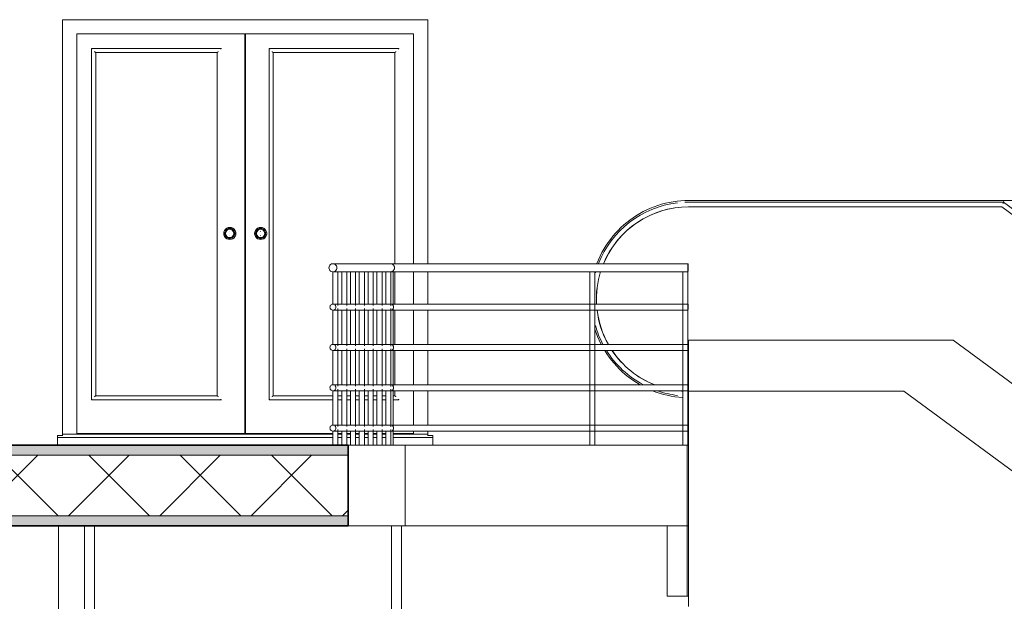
# Model space of a CAD drawing. Header units: inches. Extents: x 424 to 2043, y -237 to 445.
# Tile 890 of 965: x 968.89 to 973.77, y 229.38 to 232.26. Entities that reach past the tile are written whole.
import ezdxf

# ---------------------------------------------------------------- set-up
doc = ezdxf.new("R2010")
doc.units = ezdxf.units.IN
doc.header["$MEASUREMENT"] = 0
for name, color, linetype, lineweight in [('A-DOOR', 31, 'Continuous', 9), ('A-DOOR-FRAM', 31, 'Continuous', 9), ('A-FLOR', 192, 'Continuous', 9), ('A-FLOR-HRAL', 11, 'Continuous', 9), ('A-FLOR-MCUT', 51, 'Continuous', 9), ('A-FLOR-PATT', 8, 'Continuous', 35), ('A-GENM', 13, 'Continuous', 9), ('A-GLAZ-CURT', 52, 'Continuous', 9), ('A-GLAZ-CWMG', 51, 'Continuous', 9), ('A-WALL', 113, 'Continuous', 9)]:
    doc.layers.add(name, color=color, linetype=linetype, lineweight=lineweight)

# ---------------------------------------------------------------- blocks, each defined once
blk = doc.blocks.new('System Panel - Glazed-137446-Section 2')
at = {"layer": 'A-GLAZ-CURT'}
blk.add_line((15.942, 14.375), (15.9394, 14.375), dxfattribs=at)
blk = doc.blocks.new('Rectangular Mullion - 50 x 150mm-V30-Section 2')
at = {"layer": 'A-GLAZ-CWMG'}
for p, q in [((16.7149, 13.6585), (16.7149, 13.6545)), ((16.6649, 13.2), (16.6649, 12)), ((16.7149, 13.2), (16.7149, 12))]:
    blk.add_line(p, q, dxfattribs=at)
blk = doc.blocks.new('Rectangular Mullion - 50 x 150mm-V31-Section 2')
at = {"layer": 'A-GLAZ-CWMG'}
for p, q in [((15.1432, 13.6585), (15.1432, 13.6545)), ((15.1932, 13.6585), (15.1932, 13.6545)), ((15.1432, 13.2), (15.1432, 12)), ((15.1932, 13.2), (15.1932, 12))]:
    blk.add_line(p, q, dxfattribs=at)
blk = doc.blocks.new('Escalator - Escalator-198091-Section 2')
at = {"layer": 'A-GENM'}
for p, q in [((19.698, 14.8049), (18.1375, 14.8049)), ((19.7023, 14.8134), (18.139, 14.8134)), ((25.3818, 10.6197), (19.698, 14.8049)), ((19.7701, 14.8134), (19.7023, 14.8134)), ((18.1379, 14.7816), (18.1371, 14.7816)), ((18.1373, 14.7816), (19.6902, 14.7816)), ((19.6902, 14.7816), (25.374, 10.5964)), ((18.1379, 14.1212), (18.1379, 13.8672)), ((19.4483, 14.1212), (18.1379, 14.1212)), ((24.3678, 10.5), (19.4483, 14.1212)), ((18.1373, 13.8672), (18.1373, 13.8511)), ((18.1379, 13.8672), (19.2037, 13.8672)), ((18.1379, 13.8672), (19.2037, 13.8672)), ((19.2037, 13.8672), (18.1379, 13.8672)), ((18.1379, 13.8672), (18.1379, 12.8004)), ((19.2037, 13.8672), (23.7781, 10.5)), ((19.2037, 13.8672), (23.7781, 10.5)), ((23.7781, 10.5), (19.2037, 13.8672)), ((18.1346, 13.8354), (18.139, 13.8354))]:
    blk.add_line(p, q, dxfattribs=at)
at = {"layer": 'A-GENM', "flags": 128}
for points in [[(18.139, 14.8134), (18.1194, 14.813), (18.0999, 14.8118), (18.0805, 14.8099), (18.0611, 14.8072), (18.0419, 14.8037), (18.0228, 14.7994), (18.0039, 14.7944), (17.9853, 14.7886), (17.9668, 14.7821), (17.9487, 14.7748), (17.9308, 14.7668), (17.9133, 14.7581), (17.8962, 14.7488), (17.8794, 14.7387), (17.8631, 14.728), (17.8472, 14.7166), (17.8317, 14.7046), (17.8168, 14.692), (17.8023, 14.6788), (17.7884, 14.6651), (17.7751, 14.6508), (17.7624, 14.6359), (17.7502, 14.6206), (17.7387, 14.6048), (17.7278, 14.5886), (17.7176, 14.5719), (17.708, 14.5549), (17.6992, 14.5374), (17.691, 14.5197), (17.6836, 14.5016), (17.6829, 14.4998)], [(17.6726, 14.1788), (17.6735, 14.1756), (17.6799, 14.1571), (17.6869, 14.1389), (17.6947, 14.1209), (17.7032, 14.1033), (17.705, 14.0999)], [(17.7222, 14.0692), (17.7327, 14.0527), (17.7439, 14.0366), (17.7557, 14.0211), (17.7682, 14.006), (17.7812, 13.9914), (17.7948, 13.9773), (17.8089, 13.9638), (17.8236, 13.9509)], [(17.8236, 13.9509), (17.8388, 13.9386), (17.8544, 13.9269), (17.8705, 13.9158), (17.8871, 13.9054), (17.8966, 13.8999)], [(17.9583, 13.8701), (17.9753, 13.8636), (17.9938, 13.8575), (18.0126, 13.852), (18.0316, 13.8473), (18.0507, 13.8434), (18.07, 13.8403), (18.0894, 13.8379), (18.1089, 13.8363)]]:
    blk.add_lwpolyline(points, dxfattribs=at)
at = {"layer": 'A-GENM'}
for centre, major_axis, ratio, start_param, end_param in [((18.1375, 14.3244), (0, 0.4805), 0.999044, 0.115922, 1.19592), ((18.1375, 14.3244), (0, 0.4805), 0.999044, 0, 0.037382), ((18.1373, 14.3244), (0, 0.4572), 0.999044, 0, 1.176527), ((18.1379, 14.3244), (0, 0.4572), 0.999044, 0.165347, 1.176527), ((18.1375, 14.3244), (0, 0.4805), 0.999044, 1.283761, 1.295907), ((18.1373, 14.3244), (0, 0.4572), 0.999044, 1.26822, 1.62457), ((18.1379, 14.3244), (0, 0.4572), 0.999044, 1.268221, 1.62457), ((18.1373, 14.3244), (0, 0.4572), 0.999044, 1.690074, 2.085951), ((18.1379, 14.3244), (0, 0.4572), 0.999044, 1.690074, 2.085951), ((18.1375, 14.3244), (0, 0.4805), 0.999044, 1.845686, 2.057726), ((18.1375, 14.3244), (0, 0.4805), 0.999044, 2.130333, 2.655928), ((18.1373, 14.3244), (0, 0.4572), 0.999044, 2.161177, 2.767449), ((18.1379, 14.3244), (0, 0.4572), 0.999044, 2.161178, 2.767448), ((18.1375, 14.3244), (0, 0.4805), 0.999044, 2.813284, 3.025671), ((18.1373, 14.3244), (0, 0.4572), 0.999044, 3.067059, 3.08075), ((18.1373, 14.3244), (0, 0.4572), 0.999044, 3.135681, 3.141593), ((18.1375, 14.3244), (0, 0.4805), 0.999044, 3.135645, 3.141593), ((18.1377, 13.8511), (0, 0.00898), 0.043708, 1.570796, 2.491661), ((18.139, 13.9095), (0, 0.0741), 0.043708, 2.656457, 2.788975)]:
    blk.add_ellipse(centre, major_axis=major_axis, ratio=ratio, start_param=start_param, end_param=end_param, dxfattribs=at)
for points in [[(19.6955, 14.7977), (19.6957, 14.7984), (19.6962, 14.7998), (19.6969, 14.8017), (19.6975, 14.8035), (19.6979, 14.8044), (19.698, 14.8049)], [(19.698, 14.8049), (19.7003, 14.8104), (19.7018, 14.8134), (19.7023, 14.8134)]]:
    blk.add_open_spline(points, degree=3, dxfattribs=at)
blk = doc.blocks.new('Railing - 25mm-V37-Section 2')
at = {"layer": 'A-FLOR-HRAL'}
for p, q in [((19.7206, 6.46), (19.7206, 5.6)), ((19.7326, 6.46), (19.7206, 6.46)), ((19.7456, 6.46), (19.7326, 6.46)), ((19.7456, 5.6), (19.7456, 6.46))]:
    blk.add_line(p, q, dxfattribs=at)
blk = doc.blocks.new('Railing - 25mm-V45-Section 2')
at = {"layer": 'A-FLOR-HRAL'}
for p, q in [((16.6735, 10.46), (16.6619, 10.46)), ((16.6735, 10.2918), (16.6735, 10.46)), ((16.6735, 10.0918), (16.6735, 10.2782)), ((16.6735, 9.8918), (16.6735, 10.0782)), ((16.6735, 9.6918), (16.6735, 9.8782)), ((16.6735, 9.6), (16.6735, 9.6782))]:
    blk.add_line(p, q, dxfattribs=at)
blk = doc.blocks.new('Railing - 25mm-V47-Section 2')
at = {"layer": 'A-FLOR-HRAL'}
for p, q in [((16.3746, 10.46), (16.3746, 10.2999)), ((16.3996, 10.46), (16.3747, 10.46)), ((16.3996, 10.292), (16.3996, 10.46)), ((16.3996, 10.46), (16.3996, 10.46)), ((16.3746, 10.2701), (16.3746, 10.0999)), ((16.3996, 10.092), (16.3996, 10.278)), ((16.3746, 10.0701), (16.3746, 9.8999)), ((16.3996, 9.892), (16.3996, 10.078)), ((16.3746, 9.8701), (16.3746, 9.6999)), ((16.3996, 9.692), (16.3996, 9.878)), ((16.3746, 9.6701), (16.3746, 9.6)), ((16.3996, 9.6), (16.3996, 9.678))]:
    blk.add_line(p, q, dxfattribs=at)
blk = doc.blocks.new('Railing - 25mm-V48-Section 2')
at = {"layer": 'A-FLOR-HRAL'}
for p, q in [((16.4184, 10.46), (16.4184, 10.2998)), ((16.4433, 10.46), (16.4184, 10.46)), ((16.4434, 10.46), (16.4433, 10.46)), ((16.4434, 10.292), (16.4434, 10.46)), ((16.4184, 10.2702), (16.4184, 10.0998)), ((16.4434, 10.092), (16.4434, 10.278)), ((16.4184, 10.0702), (16.4184, 9.8998)), ((16.4434, 9.892), (16.4434, 10.078)), ((16.4184, 9.8702), (16.4184, 9.6998)), ((16.4434, 9.692), (16.4434, 9.878)), ((16.4184, 9.6702), (16.4184, 9.6)), ((16.4434, 9.6), (16.4434, 9.678))]:
    blk.add_line(p, q, dxfattribs=at)
blk = doc.blocks.new('Railing - 25mm-V49-Section 2')
at = {"layer": 'A-FLOR-HRAL'}
for p, q in [((16.4621, 10.46), (16.4621, 10.2998)), ((16.4871, 10.46), (16.4621, 10.46)), ((16.4871, 10.2919), (16.4871, 10.46)), ((16.4871, 10.46), (16.4871, 10.46)), ((16.4621, 10.2702), (16.4621, 10.0998)), ((16.4871, 10.0919), (16.4871, 10.2781)), ((16.4621, 10.0702), (16.4621, 9.8998)), ((16.4871, 9.8919), (16.4871, 10.0781)), ((16.4621, 9.8702), (16.4621, 9.6998)), ((16.4871, 9.6919), (16.4871, 9.8781)), ((16.4621, 9.6702), (16.4621, 9.6)), ((16.4871, 9.6), (16.4871, 9.6781))]:
    blk.add_line(p, q, dxfattribs=at)
blk = doc.blocks.new('Railing - 25mm-V50-Section 2')
at = {"layer": 'A-FLOR-HRAL'}
for p, q in [((16.5058, 10.46), (16.5058, 10.2997)), ((16.5308, 10.46), (16.5058, 10.46)), ((16.5308, 10.2919), (16.5308, 10.46)), ((16.5308, 10.46), (16.5308, 10.46)), ((16.5058, 10.2703), (16.5058, 10.0997)), ((16.5308, 10.0919), (16.5308, 10.2781)), ((16.5058, 10.0703), (16.5058, 9.8997)), ((16.5308, 9.8919), (16.5308, 10.0781)), ((16.5058, 9.8703), (16.5058, 9.6997)), ((16.5308, 9.6919), (16.5308, 9.8781)), ((16.5058, 9.6703), (16.5058, 9.6)), ((16.5308, 9.6), (16.5308, 9.6781))]:
    blk.add_line(p, q, dxfattribs=at)
blk = doc.blocks.new('Railing - 25mm-V51-Section 2')
at = {"layer": 'A-FLOR-HRAL'}
for p, q in [((16.5495, 10.46), (16.5495, 10.3)), ((16.5745, 10.46), (16.5495, 10.46)), ((16.5745, 10.2919), (16.5745, 10.46)), ((16.5745, 10.46), (16.5745, 10.46)), ((16.5495, 10.27), (16.5495, 10.1)), ((16.5745, 10.0919), (16.5745, 10.2781)), ((16.5495, 10.07), (16.5495, 9.9)), ((16.5745, 9.8919), (16.5745, 10.0781)), ((16.5495, 9.87), (16.5495, 9.7)), ((16.5745, 9.6919), (16.5745, 9.8781)), ((16.5495, 9.67), (16.5495, 9.6)), ((16.5745, 9.6), (16.5745, 9.6781))]:
    blk.add_line(p, q, dxfattribs=at)
blk = doc.blocks.new('Railing - 25mm-V52-Section 2')
at = {"layer": 'A-FLOR-HRAL'}
for p, q in [((16.5932, 10.46), (16.5932, 10.3)), ((16.6182, 10.46), (16.5932, 10.46)), ((16.6182, 10.2919), (16.6182, 10.46)), ((16.6182, 10.46), (16.6182, 10.46)), ((16.5932, 10.27), (16.5932, 10.1)), ((16.6182, 10.0919), (16.6182, 10.2781)), ((16.5932, 10.07), (16.5932, 9.9)), ((16.6182, 9.8919), (16.6182, 10.0781)), ((16.5932, 9.87), (16.5932, 9.7)), ((16.6182, 9.6919), (16.6182, 9.8781)), ((16.5932, 9.67), (16.5932, 9.6)), ((16.6182, 9.6), (16.6182, 9.6781))]:
    blk.add_line(p, q, dxfattribs=at)
blk = doc.blocks.new('Railing - 25mm-V53-Section 2')
at = {"layer": 'A-FLOR-HRAL'}
for p, q in [((16.6369, 10.46), (16.6369, 10.3)), ((16.6619, 10.46), (16.6369, 10.46)), ((16.6619, 10.2918), (16.6619, 10.46)), ((16.6619, 10.46), (16.6619, 10.46)), ((16.6369, 10.27), (16.6369, 10.1)), ((16.6619, 10.0918), (16.6619, 10.2782)), ((16.6369, 10.07), (16.6369, 9.9)), ((16.6619, 9.8918), (16.6619, 10.0782)), ((16.6369, 9.87), (16.6369, 9.7)), ((16.6619, 9.6918), (16.6619, 9.8782)), ((16.6369, 9.67), (16.6369, 9.6)), ((16.6619, 9.6), (16.6619, 9.6782))]:
    blk.add_line(p, q, dxfattribs=at)
blk = doc.blocks.new('Railing - Railing-202422-Section 2')
at = {"layer": 'A-FLOR-HRAL'}
for p, q in [((16.661, 14.5), (16.375, 14.5)), ((18.1346, 14.5), (16.661, 14.5)), ((16.375, 14.46), (16.661, 14.46)), ((16.6619, 14.46), (18.1346, 14.46)), ((16.661, 14.3), (16.375, 14.3)), ((18.1346, 14.3), (16.6619, 14.3)), ((16.375, 14.27), (16.661, 14.27)), ((16.6619, 14.27), (18.1346, 14.27)), ((16.661, 14.1), (16.375, 14.1)), ((16.375, 14.07), (16.661, 14.07)), ((18.1346, 14.1), (16.6619, 14.1)), ((16.6619, 14.07), (18.1346, 14.07)), ((16.661, 13.9), (16.375, 13.9)), ((16.375, 13.87), (16.661, 13.87)), ((18.1346, 13.9), (16.6619, 13.9)), ((16.6619, 13.87), (18.1346, 13.87)), ((16.661, 13.7), (16.375, 13.7)), ((16.375, 13.67), (16.661, 13.67)), ((18.1346, 13.7), (16.6617, 13.7)), ((16.6617, 13.67), (18.1346, 13.67))]:
    blk.add_line(p, q, dxfattribs=at)
at = {"layer": 'A-FLOR-HRAL', "lineweight": 18, "flags": 128}
for points in [[(16.3951, 14.48), (16.3945, 14.4848), (16.3928, 14.4893), (16.39, 14.4933), (16.3864, 14.4965), (16.3821, 14.4987), (16.3775, 14.4999), (16.3726, 14.4999), (16.3679, 14.4987), (16.3637, 14.4965), (16.3601, 14.4933), (16.3573, 14.4893), (16.3556, 14.4848), (16.355, 14.48)], [(16.355, 14.48), (16.3556, 14.4752), (16.3573, 14.4707), (16.3601, 14.4667), (16.3637, 14.4635), (16.3679, 14.4613), (16.3726, 14.4601), (16.3775, 14.4601), (16.3821, 14.4613), (16.3864, 14.4635), (16.39, 14.4667), (16.3928, 14.4707), (16.3945, 14.4752), (16.3951, 14.48)], [(16.3901, 14.285), (16.3896, 14.2886), (16.3883, 14.292), (16.3863, 14.2949), (16.3836, 14.2973), (16.3804, 14.299), (16.3769, 14.2999), (16.3732, 14.2999), (16.3697, 14.299), (16.3665, 14.2973), (16.3638, 14.2949), (16.3617, 14.292), (16.3605, 14.2886), (16.36, 14.285)], [(16.36, 14.285), (16.3605, 14.2814), (16.3617, 14.278), (16.3638, 14.2751), (16.3665, 14.2727), (16.3697, 14.271), (16.3732, 14.2701), (16.3769, 14.2701), (16.3804, 14.271), (16.3836, 14.2727), (16.3863, 14.2751), (16.3883, 14.278), (16.3896, 14.2814), (16.3901, 14.285)], [(16.3901, 14.085), (16.3896, 14.0886), (16.3883, 14.092), (16.3863, 14.0949), (16.3836, 14.0973), (16.3804, 14.099), (16.3769, 14.0999), (16.3732, 14.0999), (16.3697, 14.099), (16.3665, 14.0973), (16.3638, 14.0949), (16.3617, 14.092), (16.3605, 14.0886), (16.36, 14.085)], [(16.36, 14.085), (16.3605, 14.0814), (16.3617, 14.078), (16.3638, 14.0751), (16.3665, 14.0727), (16.3697, 14.071), (16.3732, 14.0701), (16.3769, 14.0701), (16.3804, 14.071), (16.3836, 14.0727), (16.3863, 14.0751), (16.3883, 14.078), (16.3896, 14.0814), (16.3901, 14.085)], [(16.3901, 13.885), (16.3896, 13.8886), (16.3883, 13.892), (16.3863, 13.8949), (16.3836, 13.8973), (16.3804, 13.899), (16.3769, 13.8999), (16.3732, 13.8999), (16.3697, 13.899), (16.3665, 13.8973), (16.3638, 13.8949), (16.3617, 13.892), (16.3605, 13.8886), (16.36, 13.885)], [(16.36, 13.885), (16.3605, 13.8814), (16.3617, 13.878), (16.3638, 13.8751), (16.3665, 13.8727), (16.3697, 13.871), (16.3732, 13.8701), (16.3769, 13.8701), (16.3804, 13.871), (16.3836, 13.8727), (16.3863, 13.8751), (16.3883, 13.878), (16.3896, 13.8814), (16.3901, 13.885)], [(16.3901, 13.685), (16.3896, 13.6886), (16.3883, 13.692), (16.3863, 13.6949), (16.3836, 13.6973), (16.3804, 13.699), (16.3769, 13.6999), (16.3732, 13.6999), (16.3697, 13.699), (16.3665, 13.6973), (16.3638, 13.6949), (16.3617, 13.692), (16.3605, 13.6886), (16.36, 13.685)], [(16.36, 13.685), (16.3605, 13.6814), (16.3617, 13.678), (16.3638, 13.6751), (16.3665, 13.6727), (16.3697, 13.671), (16.3732, 13.6701), (16.3769, 13.6701), (16.3804, 13.671), (16.3836, 13.6727), (16.3863, 13.6751), (16.3883, 13.678), (16.3896, 13.6814), (16.3901, 13.685)]]:
    blk.add_lwpolyline(points, dxfattribs=at)
at = {"layer": 'A-FLOR-HRAL'}
for centre, major_axis, start_param, end_param in [((18.1346, 14.48), (0, 0.02), 4.712389, 7.853982), ((18.1346, 14.48), (0, 0.02), 1.570796, 4.712389), ((18.1346, 14.285), (0, 0.015), 4.712389, 7.853982), ((18.1346, 14.285), (0, 0.015), 1.570796, 4.712389), ((18.1346, 14.085), (0, 0.015), 4.826365, 7.853982), ((18.1346, 14.085), (0, 0.015), 1.570796, 4.712389), ((18.1346, 13.885), (0, 0.015), 4.712389, 7.853982), ((18.1346, 13.885), (0, 0.015), 1.570796, 4.712389), ((18.1346, 13.685), (0, 0.015), 4.712389, 7.853982), ((18.1346, 13.685), (0, 0.015), 1.570796, 4.712389)]:
    blk.add_ellipse(centre, major_axis=major_axis, ratio=0.043708, start_param=start_param, end_param=end_param, dxfattribs=at)
for points, knots in [([(16.6801, 14.48), (16.6801, 14.4817), (16.6798, 14.4844), (16.6787, 14.4877), (16.6776, 14.49), (16.6765, 14.4918), (16.6754, 14.4932), (16.6743, 14.4945), (16.6727, 14.4959), (16.671, 14.4971), (16.6695, 14.498), (16.6684, 14.4985), (16.6672, 14.499), (16.666, 14.4993), (16.6648, 14.4996), (16.6635, 14.4998), (16.6623, 14.5), (16.6615, 14.5), (16.661, 14.5)], [0, 0, 0, 0, 0.0833333, 0.125, 0.1666667, 0.2083333, 0.2291667, 0.25, 0.2916667, 0.3333333, 0.3541667, 0.375, 0.3958333, 0.4166667, 0.4375, 0.4583333, 0.4791667, 0.5, 0.5, 0.5, 0.5]), ([(16.661, 14.46), (16.6615, 14.46), (16.6623, 14.46), (16.6635, 14.4602), (16.6648, 14.4604), (16.666, 14.4607), (16.6672, 14.461), (16.6684, 14.4615), (16.6695, 14.462), (16.6706, 14.4627), (16.6717, 14.4634), (16.673, 14.4644), (16.6743, 14.4655), (16.6754, 14.4668), (16.6765, 14.4682), (16.6776, 14.47), (16.6787, 14.4723), (16.6798, 14.4756), (16.6801, 14.4783), (16.6801, 14.48)], [0.5, 0.5, 0.5, 0.5, 0.5208333, 0.5416667, 0.5625, 0.5833333, 0.6041667, 0.625, 0.6458333, 0.6666667, 0.6875, 0.7083333, 0.75, 0.7708333, 0.7916667, 0.8333333, 0.875, 0.9166667, 1, 1, 1, 1]), ([(16.6754, 14.285), (16.6754, 14.2863), (16.6751, 14.2883), (16.6743, 14.2908), (16.6735, 14.2925), (16.6726, 14.2939), (16.6718, 14.2949), (16.671, 14.2959), (16.6698, 14.2969), (16.6687, 14.2977), (16.6682, 14.298)], [0, 0, 0, 0, 0.0833333, 0.125, 0.1666667, 0.2083333, 0.2291667, 0.25, 0.2916667, 0.3333333, 0.3333333, 0.3333333, 0.3333333]), ([(16.6682, 14.272), (16.6685, 14.2722), (16.669, 14.2725), (16.67, 14.2733), (16.671, 14.2741), (16.6718, 14.2751), (16.6726, 14.2761), (16.6735, 14.2775), (16.6743, 14.2792), (16.6751, 14.2817), (16.6754, 14.2837), (16.6754, 14.285)], [0.6666667, 0.6666667, 0.6666667, 0.6666667, 0.6875, 0.7083333, 0.75, 0.7708333, 0.7916667, 0.8333333, 0.875, 0.9166667, 1, 1, 1, 1]), ([(16.6754, 14.085), (16.6754, 14.0863), (16.6751, 14.0883), (16.6743, 14.0908), (16.6735, 14.0925), (16.6726, 14.0939), (16.6718, 14.0949), (16.671, 14.0959), (16.6698, 14.0969), (16.6687, 14.0977), (16.6682, 14.098)], [0, 0, 0, 0, 0.0833333, 0.125, 0.1666667, 0.2083333, 0.2291667, 0.25, 0.2916667, 0.3333333, 0.3333333, 0.3333333, 0.3333333]), ([(16.6682, 14.072), (16.6685, 14.0722), (16.669, 14.0725), (16.67, 14.0733), (16.671, 14.0741), (16.6718, 14.0751), (16.6726, 14.0761), (16.6735, 14.0775), (16.6743, 14.0792), (16.6751, 14.0817), (16.6754, 14.0837), (16.6754, 14.085)], [0.6666667, 0.6666667, 0.6666667, 0.6666667, 0.6875, 0.7083333, 0.75, 0.7708333, 0.7916667, 0.8333333, 0.875, 0.9166667, 1, 1, 1, 1]), ([(16.6754, 13.885), (16.6754, 13.8863), (16.6751, 13.8883), (16.6743, 13.8908), (16.6735, 13.8925), (16.6726, 13.8939), (16.6718, 13.8949), (16.671, 13.8959), (16.6698, 13.8969), (16.6687, 13.8977), (16.6682, 13.898)], [0, 0, 0, 0, 0.0833333, 0.125, 0.1666667, 0.2083333, 0.2291667, 0.25, 0.2916667, 0.3333333, 0.3333333, 0.3333333, 0.3333333]), ([(16.6682, 13.872), (16.6685, 13.8722), (16.669, 13.8725), (16.67, 13.8733), (16.671, 13.8741), (16.6718, 13.8751), (16.6726, 13.8761), (16.6735, 13.8775), (16.6743, 13.8792), (16.6751, 13.8817), (16.6754, 13.8837), (16.6754, 13.885)], [0.6666667, 0.6666667, 0.6666667, 0.6666667, 0.6875, 0.7083333, 0.75, 0.7708333, 0.7916667, 0.8333333, 0.875, 0.9166667, 1, 1, 1, 1]), ([(16.6754, 13.685), (16.6754, 13.6863), (16.6751, 13.6883), (16.6743, 13.6908), (16.6735, 13.6925), (16.6726, 13.6939), (16.6718, 13.6949), (16.671, 13.6959), (16.6698, 13.6969), (16.6687, 13.6977), (16.6682, 13.698)], [0, 0, 0, 0, 0.0833333, 0.125, 0.1666667, 0.2083333, 0.2291667, 0.25, 0.2916667, 0.3333333, 0.3333333, 0.3333333, 0.3333333]), ([(16.6682, 13.672), (16.6685, 13.6722), (16.669, 13.6725), (16.67, 13.6733), (16.671, 13.6741), (16.6718, 13.6751), (16.6726, 13.6761), (16.6735, 13.6775), (16.6743, 13.6792), (16.6751, 13.6817), (16.6754, 13.6837), (16.6754, 13.685)], [0.6666667, 0.6666667, 0.6666667, 0.6666667, 0.6875, 0.7083333, 0.75, 0.7708333, 0.7916667, 0.8333333, 0.875, 0.9166667, 1, 1, 1, 1])]:
    blk.add_open_spline(points, degree=3, knots=knots, dxfattribs=at)
for name, p in [('Railing - 25mm-V47-Section 2', (0, 4)), ('Railing - 25mm-V48-Section 2', (0, 4)), ('Railing - 25mm-V49-Section 2', (0, 4)), ('Railing - 25mm-V50-Section 2', (0, 4)), ('Railing - 25mm-V51-Section 2', (0, 4)), ('Railing - 25mm-V52-Section 2', (0, 4)), ('Railing - 25mm-V53-Section 2', (0, 4)), ('Railing - 25mm-V45-Section 2', (0, 4)), ('Railing - 25mm-V37-Section 2', (-2.073, 8)), ('Railing - 25mm-V37-Section 2', (-1.611, 8))]:
    blk.add_blockref(name, p)
blk = doc.blocks.new('ExtDbl _3_ - 1810 x 2110mm-V74-Section 2')
at = {"layer": 'A-DOOR'}
for p, q in [((15.939, 13.6585), (15.939, 15.6395)), ((15.9394, 15.6395), (15.9394, 13.6585)), ((15.942, 15.6395), (15.942, 13.6585)), ((15.8219, 15.5665), (15.179, 15.5665)), ((15.179, 15.5665), (15.179, 13.8255)), ((15.199, 15.5465), (15.802, 15.5465)), ((15.1991, 13.8455), (15.1991, 15.5465)), ((15.802, 15.5465), (15.802, 13.8455)), ((16.7019, 15.5665), (16.0589, 15.5665)), ((16.0589, 15.5665), (16.0589, 13.8255)), ((16.079, 15.5465), (16.6819, 15.5465)), ((16.0791, 13.8455), (16.0791, 15.5465)), ((16.6819, 15.5465), (16.6819, 14.5)), ((15.8635, 14.675), (15.8635, 14.675)), ((15.8639, 14.66), (15.8638, 14.66)), ((15.8638, 14.64), (15.8639, 14.64)), ((15.864, 14.68), (15.8639, 14.68)), ((15.8644, 14.68), (15.8644, 14.68)), ((15.8646, 14.66), (15.8644, 14.66)), ((15.8644, 14.64), (15.8646, 14.64)), ((15.8648, 14.675), (15.8648, 14.675)), ((16.0165, 14.675), (16.0165, 14.675)), ((16.0169, 14.66), (16.0168, 14.66)), ((16.0168, 14.64), (16.0169, 14.64)), ((16.017, 14.68), (16.0169, 14.68)), ((16.0174, 14.68), (16.0174, 14.68)), ((16.0176, 14.66), (16.0174, 14.66)), ((16.0174, 14.64), (16.0176, 14.64)), ((16.0178, 14.675), (16.0178, 14.675)), ((15.8635, 14.625), (15.8635, 14.625)), ((15.8639, 14.62), (15.864, 14.62)), ((15.8644, 14.62), (15.8644, 14.62)), ((15.8648, 14.625), (15.8648, 14.625)), ((16.0165, 14.625), (16.0165, 14.625)), ((16.0169, 14.62), (16.017, 14.62)), ((16.0174, 14.62), (16.0174, 14.62)), ((16.0178, 14.625), (16.0178, 14.625)), ((16.6819, 14.46), (16.6819, 14.3)), ((16.6819, 14.27), (16.6819, 14.1)), ((16.6819, 14.07), (16.6819, 13.9)), ((16.6819, 13.87), (16.6819, 13.8455)), ((15.179, 13.8255), (15.8219, 13.8255)), ((15.802, 13.8455), (15.199, 13.8455)), ((16.0589, 13.8255), (16.3747, 13.8255)), ((16.3747, 13.8455), (16.079, 13.8455)), ((16.4184, 13.8455), (16.3996, 13.8455)), ((16.3996, 13.8255), (16.4184, 13.8255)), ((16.4621, 13.8455), (16.4433, 13.8455)), ((16.4433, 13.8255), (16.4621, 13.8255)), ((16.5058, 13.8455), (16.4871, 13.8455)), ((16.4871, 13.8255), (16.5058, 13.8255)), ((16.5495, 13.8455), (16.5308, 13.8455)), ((16.5308, 13.8255), (16.5495, 13.8255)), ((16.5932, 13.8455), (16.5745, 13.8455)), ((16.5745, 13.8255), (16.5932, 13.8255)), ((16.6369, 13.8455), (16.6182, 13.8455)), ((16.6182, 13.8255), (16.6369, 13.8255)), ((16.6819, 13.8455), (16.6735, 13.8455)), ((16.6735, 13.8255), (16.7019, 13.8255)), ((15.0096, 13.6386), (15.0099, 13.6473)), ((15.0096, 13.6), (15.0096, 13.6386)), ((16.3747, 13.6386), (15.0096, 13.6386)), ((15.0349, 13.6473), (15.0099, 13.6473)), ((15.0351, 13.6545), (15.0349, 13.6473)), ((16.3748, 13.6545), (15.0351, 13.6545)), ((15.1056, 13.6585), (15.939, 13.6585)), ((15.939, 13.6585), (15.9394, 13.6585)), ((15.942, 13.6585), (16.3748, 13.6585)), ((16.3995, 13.6585), (16.4185, 13.6585)), ((16.4185, 13.6545), (16.3995, 13.6545)), ((16.4184, 13.6386), (16.3996, 13.6386)), ((16.4432, 13.6585), (16.4622, 13.6585)), ((16.4622, 13.6545), (16.4432, 13.6545)), ((16.4621, 13.6386), (16.4433, 13.6386)), ((16.4869, 13.6585), (16.5059, 13.6585)), ((16.5059, 13.6545), (16.4869, 13.6545)), ((16.5058, 13.6386), (16.487, 13.6386)), ((16.5306, 13.6585), (16.5496, 13.6585)), ((16.5496, 13.6545), (16.5306, 13.6545)), ((16.5496, 13.6386), (16.5307, 13.6386)), ((16.5743, 13.6585), (16.5933, 13.6585)), ((16.5933, 13.6545), (16.5743, 13.6545)), ((16.5933, 13.6386), (16.5744, 13.6386)), ((16.618, 13.6585), (16.637, 13.6585)), ((16.637, 13.6545), (16.6181, 13.6545)), ((16.637, 13.6386), (16.6181, 13.6386)), ((16.6734, 13.6585), (16.7745, 13.6585)), ((16.8448, 13.6545), (16.6734, 13.6545)), ((16.8696, 13.6386), (16.6734, 13.6386)), ((16.8698, 13.6473), (16.8448, 13.6473)), ((16.8698, 13.6473), (16.8696, 13.6386)), ((16.8696, 13.6386), (16.8696, 13.6)), ((16.8698, 13.6), (16.8698, 13.6473))]:
    blk.add_line(p, q, dxfattribs=at)
for centre, major_axis, start_param, end_param in [((15.8639, 14.65), (0, 0.03), 4.712389, 7.853982), ((15.8639, 14.65), (0, 0.03), 1.570796, 4.712389), ((15.8635, 14.65), (0, 0.025), 4.712389, 7.853982), ((15.8635, 14.65), (0, 0.025), 1.570796, 4.712389), ((15.8635, 14.65), (0, 0.0205), 4.712389, 7.853982), ((15.8635, 14.65), (0, 0.0205), 1.570796, 4.712389), ((15.8635, 14.65), (0, 0.025), 5.969026, 6.597345), ((15.864, 14.65), (0, 0.03), 4.712389, 4.974188), ((15.864, 14.65), (0, 0.03), 4.45059, 4.712389), ((16.0169, 14.65), (0, 0.03), 4.712389, 7.853982), ((16.0169, 14.65), (0, 0.03), 1.570796, 4.712389), ((16.0165, 14.65), (0, 0.025), 4.712389, 7.853982), ((16.0165, 14.65), (0, 0.025), 1.570796, 4.712389), ((16.0165, 14.65), (0, 0.0205), 4.712389, 7.853982), ((16.0165, 14.65), (0, 0.0205), 1.570796, 4.712389), ((16.0165, 14.65), (0, 0.025), 5.969026, 6.597345), ((16.017, 14.65), (0, 0.03), 4.712389, 4.974188), ((16.017, 14.65), (0, 0.03), 4.45059, 4.712389), ((15.8635, 14.65), (0, 0.025), 2.827433, 3.455752), ((16.0165, 14.65), (0, 0.025), 2.827433, 3.455752)]:
    blk.add_ellipse(centre, major_axis=major_axis, ratio=0.999961, start_param=start_param, end_param=end_param, dxfattribs=at)
for points, knots in [([(15.179, 15.5665), (15.179, 15.5665), (15.179, 15.5665), (15.1791, 15.5664), (15.1792, 15.5662), (15.1794, 15.5661), (15.1795, 15.5659), (15.1797, 15.5657), (15.1799, 15.5655), (15.1801, 15.5654), (15.1802, 15.5652), (15.1805, 15.5649), (15.1808, 15.5647), (15.181, 15.5645)], [0.0056119, 0.0056119, 0.0056119, 0.0056119, 0.1666667, 0.25, 0.3333333, 0.4166667, 0.5, 0.5833333, 0.6666667, 0.7083333, 0.75, 0.8333333, 1, 1, 1, 1]), ([(15.194, 15.5515), (15.1944, 15.5511), (15.195, 15.5504), (15.1959, 15.5496), (15.1964, 15.5491), (15.1967, 15.5487), (15.1971, 15.5484), (15.1974, 15.548), (15.1977, 15.5477), (15.198, 15.5475), (15.1983, 15.5472), (15.1986, 15.5469), (15.1989, 15.5466), (15.199, 15.5465), (15.199, 15.5465)], [0, 0, 0, 0, 0.166667, 0.25, 0.333333, 0.375, 0.416667, 0.5, 0.541667, 0.583333, 0.666667, 0.75, 0.833333, 1, 1, 1, 1]), ([(15.8069, 15.5515), (15.8065, 15.5511), (15.8058, 15.5504), (15.805, 15.5496), (15.8045, 15.5491), (15.8042, 15.5487), (15.8038, 15.5484), (15.8035, 15.548), (15.8032, 15.5477), (15.8029, 15.5475), (15.8026, 15.5472), (15.8023, 15.5469), (15.8021, 15.5466), (15.802, 15.5465), (15.802, 15.5465)], [0, 0, 0, 0, 0.1666667, 0.25, 0.3333333, 0.375, 0.4166667, 0.5, 0.5416667, 0.5833333, 0.6666667, 0.75, 0.8333333, 0.9943881, 0.9943881, 0.9943881, 0.9943881]), ([(15.8219, 15.5665), (15.8219, 15.5665), (15.8219, 15.5665), (15.8218, 15.5664), (15.8217, 15.5662), (15.8215, 15.5661), (15.8214, 15.5659), (15.8212, 15.5657), (15.821, 15.5655), (15.8208, 15.5654), (15.8207, 15.5652), (15.8204, 15.5649), (15.8201, 15.5647), (15.8199, 15.5645)], [0, 0, 0, 0, 0.166667, 0.25, 0.333333, 0.416667, 0.5, 0.583333, 0.666667, 0.708333, 0.75, 0.833333, 1, 1, 1, 1]), ([(16.0589, 15.5665), (16.0589, 15.5665), (16.059, 15.5665), (16.0591, 15.5664), (16.0592, 15.5662), (16.0593, 15.5661), (16.0595, 15.5659), (16.0597, 15.5657), (16.0599, 15.5655), (16.06, 15.5654), (16.0602, 15.5652), (16.0605, 15.5649), (16.0607, 15.5647), (16.0609, 15.5645)], [0.0056119, 0.0056119, 0.0056119, 0.0056119, 0.1666667, 0.25, 0.3333333, 0.4166667, 0.5, 0.5833333, 0.6666667, 0.7083333, 0.75, 0.8333333, 1, 1, 1, 1]), ([(16.0739, 15.5515), (16.0744, 15.5511), (16.075, 15.5504), (16.0758, 15.5496), (16.0763, 15.5491), (16.0767, 15.5487), (16.0771, 15.5484), (16.0774, 15.548), (16.0777, 15.5477), (16.078, 15.5475), (16.0783, 15.5472), (16.0786, 15.5469), (16.0789, 15.5466), (16.079, 15.5465), (16.079, 15.5465)], [0, 0, 0, 0, 0.166667, 0.25, 0.333333, 0.375, 0.416667, 0.5, 0.541667, 0.583333, 0.666667, 0.75, 0.833333, 1, 1, 1, 1]), ([(16.6869, 15.5515), (16.6865, 15.5511), (16.6858, 15.5504), (16.685, 15.5496), (16.6845, 15.5491), (16.6841, 15.5487), (16.6838, 15.5484), (16.6834, 15.548), (16.6831, 15.5477), (16.6829, 15.5475), (16.6826, 15.5472), (16.6823, 15.5469), (16.682, 15.5466), (16.6819, 15.5465), (16.6819, 15.5465)], [0, 0, 0, 0, 0.1666667, 0.25, 0.3333333, 0.375, 0.4166667, 0.5, 0.5416667, 0.5833333, 0.6666667, 0.75, 0.8333333, 0.9943881, 0.9943881, 0.9943881, 0.9943881]), ([(16.7019, 15.5665), (16.7019, 15.5665), (16.7019, 15.5665), (16.7018, 15.5664), (16.7016, 15.5662), (16.7015, 15.5661), (16.7013, 15.5659), (16.7011, 15.5657), (16.7009, 15.5655), (16.7008, 15.5654), (16.7006, 15.5652), (16.7003, 15.5649), (16.7001, 15.5647), (16.6999, 15.5645)], [0, 0, 0, 0, 0.166667, 0.25, 0.333333, 0.416667, 0.5, 0.583333, 0.666667, 0.708333, 0.75, 0.833333, 1, 1, 1, 1]), ([(15.179, 13.8255), (15.179, 13.8255), (15.179, 13.8255), (15.1791, 13.8256), (15.1792, 13.8258), (15.1794, 13.8259), (15.1795, 13.8261), (15.1797, 13.8263), (15.1799, 13.8265), (15.1801, 13.8266), (15.1802, 13.8268), (15.1805, 13.8271), (15.1808, 13.8273), (15.181, 13.8275)], [0.0056119, 0.0056119, 0.0056119, 0.0056119, 0.1666667, 0.25, 0.3333333, 0.4166667, 0.5, 0.5833333, 0.6666667, 0.7083333, 0.75, 0.8333333, 1, 1, 1, 1]), ([(15.194, 13.8405), (15.1944, 13.8409), (15.195, 13.8416), (15.1959, 13.8424), (15.1964, 13.8429), (15.1967, 13.8433), (15.1971, 13.8436), (15.1974, 13.844), (15.1977, 13.8443), (15.198, 13.8445), (15.1983, 13.8448), (15.1986, 13.8451), (15.1989, 13.8454), (15.199, 13.8455), (15.199, 13.8455)], [0, 0, 0, 0, 0.166667, 0.25, 0.333333, 0.375, 0.416667, 0.5, 0.541667, 0.583333, 0.666667, 0.75, 0.833333, 1, 1, 1, 1]), ([(15.802, 13.8455), (15.802, 13.8455), (15.8021, 13.8454), (15.8023, 13.8451), (15.8026, 13.8448), (15.8029, 13.8445), (15.8032, 13.8443), (15.8035, 13.844), (15.8038, 13.8436), (15.8042, 13.8433), (15.8045, 13.8429), (15.805, 13.8424), (15.8058, 13.8416), (15.8065, 13.8409), (15.8069, 13.8405)], [-0.9943881, -0.9943881, -0.9943881, -0.9943881, -0.8333333, -0.75, -0.6666667, -0.5833333, -0.5416667, -0.5, -0.4166667, -0.375, -0.3333333, -0.25, -0.1666667, 0, 0, 0, 0]), ([(15.8199, 13.8275), (15.8201, 13.8273), (15.8204, 13.8271), (15.8207, 13.8267), (15.8209, 13.8265), (15.821, 13.8264), (15.8212, 13.8262), (15.8214, 13.8261), (15.8215, 13.8259), (15.8217, 13.8258), (15.8218, 13.8256), (15.8219, 13.8255), (15.8219, 13.8255), (15.8219, 13.8255)], [-1, -1, -1, -1, -0.833333, -0.75, -0.666667, -0.625, -0.583333, -0.5, -0.416667, -0.333333, -0.25, -0.166667, 0, 0, 0, 0]), ([(16.0589, 13.8255), (16.0589, 13.8255), (16.059, 13.8255), (16.0591, 13.8256), (16.0592, 13.8258), (16.0593, 13.8259), (16.0595, 13.8261), (16.0597, 13.8263), (16.0599, 13.8265), (16.06, 13.8266), (16.0602, 13.8268), (16.0605, 13.8271), (16.0607, 13.8273), (16.0609, 13.8275)], [0.0056119, 0.0056119, 0.0056119, 0.0056119, 0.1666667, 0.25, 0.3333333, 0.4166667, 0.5, 0.5833333, 0.6666667, 0.7083333, 0.75, 0.8333333, 1, 1, 1, 1]), ([(16.0739, 13.8405), (16.0744, 13.8409), (16.075, 13.8416), (16.0758, 13.8424), (16.0763, 13.8429), (16.0767, 13.8433), (16.0771, 13.8436), (16.0774, 13.844), (16.0777, 13.8443), (16.078, 13.8445), (16.0783, 13.8448), (16.0786, 13.8451), (16.0789, 13.8454), (16.079, 13.8455), (16.079, 13.8455)], [0, 0, 0, 0, 0.166667, 0.25, 0.333333, 0.375, 0.416667, 0.5, 0.541667, 0.583333, 0.666667, 0.75, 0.833333, 1, 1, 1, 1]), ([(16.6819, 13.8455), (16.6819, 13.8455), (16.682, 13.8454), (16.6823, 13.8451), (16.6826, 13.8448), (16.6829, 13.8445), (16.6831, 13.8443), (16.6834, 13.844), (16.6838, 13.8436), (16.6841, 13.8433), (16.6845, 13.8429), (16.685, 13.8424), (16.6858, 13.8416), (16.6864, 13.8409), (16.6869, 13.8405)], [-0.9943881, -0.9943881, -0.9943881, -0.9943881, -0.8333333, -0.75, -0.6666667, -0.5833333, -0.5416667, -0.5, -0.4166667, -0.375, -0.3333333, -0.25, -0.1666667, 0, 0, 0, 0]), ([(16.6999, 13.8275), (16.7001, 13.8273), (16.7003, 13.8271), (16.7007, 13.8267), (16.7009, 13.8265), (16.701, 13.8264), (16.7012, 13.8262), (16.7013, 13.8261), (16.7015, 13.8259), (16.7016, 13.8258), (16.7018, 13.8256), (16.7019, 13.8255), (16.7019, 13.8255), (16.7019, 13.8255)], [-1, -1, -1, -1, -0.833333, -0.75, -0.666667, -0.625, -0.583333, -0.5, -0.416667, -0.333333, -0.25, -0.166667, 0, 0, 0, 0])]:
    blk.add_open_spline(points, degree=3, knots=knots, dxfattribs=at)
at = {"layer": 'A-DOOR-FRAM'}
for p, q in [((15.0351, 15.71), (15.0351, 13.6545)), ((15.1056, 13.6545), (15.1056, 15.6395)), ((15.1056, 15.6395), (16.7745, 15.6395)), ((15.106, 15.6395), (15.106, 13.6545)), ((16.7745, 15.6395), (16.7745, 14.5)), ((16.7745, 14.46), (16.7745, 14.3)), ((16.7745, 14.27), (16.7745, 14.1)), ((16.7745, 14.07), (16.7745, 13.9)), ((16.7745, 13.87), (16.7745, 13.7)), ((16.7745, 13.67), (16.7745, 13.6545)), ((15.1056, 13.6545), (15.0351, 13.6545)), ((16.7745, 13.6545), (16.8448, 13.6545))]:
    blk.add_line(p, q, dxfattribs=at)

msp = doc.modelspace()

# ---------------------------------------------------------------- hatches: boundary and pattern name
at = {"layer": 'A-FLOR-PATT', "lineweight": 9}
h = msp.add_hatch(dxfattribs=at)
h.set_pattern_fill('FP_2', color=256, style=0, pattern_type=2)
h.set_pattern_definition([(0, (988.56703, 228.86908), (0.406, 0.102), [0.034, -0.271, 0.034, -0.271, -1.626]), (0, (988.56703, 228.86908), (0.406, 0.102), [-0.61, 0.034, -0.576, 0.034, -0.271, -0.711]), (0, (988.56703, 228.86908), (0.406, 0.102), [-1.524, 0.034, -0.17, 0.034, -0.474]), (120, (988.72003, 228.92008), (-0.2913346, 0.30060631), [0.034, -0.271, 0.034, -0.271, -1.626]), (120, (988.72003, 228.92008), (-0.2913346, 0.30060631), [-0.61, 0.034, -0.576, 0.034, -0.271, -0.711]), (120, (988.72003, 228.92008), (-0.2913346, 0.30060631), [-1.524, 0.034, -0.17, 0.034, -0.474]), (240, (988.77103, 229.12308), (-0.1146654, -0.40260631), [0.034, -0.271, 0.034, -0.271, -1.626]), (240, (988.77103, 229.12308), (-0.1146654, -0.40260631), [-0.61, 0.034, -0.576, 0.034, -0.271, -0.711]), (240, (988.77103, 229.12308), (-0.1146654, -0.40260631), [-1.524, 0.034, -0.17, 0.034, -0.474])])
h.paths.add_polyline_path([(1012.1003, 230.1001), (1013.3677, 230.1001), (1013.3677, 230.1501), (983.7718, 230.1501), (983.7718, 230.1001), (1010.7127, 230.1001)], flags=0)
h.paths.add_polyline_path([(941.7605, 230.1001), (963.3888, 230.1001), (963.3888, 230.1501), (941.7605, 230.1501)], flags=0)
h.paths.add_polyline_path([(970.5191, 230.1001), (970.5191, 230.1501), (966.6919, 230.1501), (966.6919, 230.1001), (970.4716, 230.1001)], flags=0)
h = msp.add_hatch(dxfattribs=at)
h.set_pattern_fill('FP_3', color=256, style=0, pattern_type=2)
h.set_pattern_definition([(45, (988.56703, 228.86908), (-0.2262742, 0.2262742), []), (135, (988.56703, 228.86908), (-0.2262742, -0.2262742), [])])
h.paths.add_polyline_path([(941.7605, 229.8001), (963.3888, 229.8001), (963.3888, 230.1001), (941.7605, 230.1001), (941.7605, 229.8221)], flags=0)
h.paths.add_polyline_path([(1012.7941, 229.8001), (1013.3677, 229.8001), (1013.3677, 230.1001), (983.7718, 230.1001), (983.7718, 229.8001), (1012.1003, 229.8001)], flags=0)
h.paths.add_polyline_path([(970.5191, 229.8001), (970.5191, 230.1001), (966.6919, 230.1001), (966.6919, 229.8001), (970.4716, 229.8001)], flags=0)
h = msp.add_hatch(dxfattribs=at)
h.set_pattern_fill('FP_1', color=256, style=0, pattern_type=2)
h.set_pattern_definition([(108.435, (988.67603, 228.86908), (-0.41678894, 0.83294356), [0.158, -1.159]), (139.399, (988.626028, 229.019077), (-2.49915805, 2.08284494), [0.077, -3.763]), (136.848, (988.984028, 229.069077), (-6.247659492, 5.831057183), [0.183, -8.952]), (109.983, (988.851028, 229.194077), (-1.249748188, 3.331484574), [0.098, -4.778]), (90, (988.81703, 228.86908), (-0.416, 0.417), [0.083, -0.333]), (118.443, (988.817028, 228.953077), (2.9159587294, -5.414786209), [0.227, -11.141]), (84.289, (988.709028, 229.152077), (-0.416051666, -3.748202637), [0.084, -4.102]), (129.806, (988.71703, 229.23608), (1.66603147, -2.08199523), [0.065, -3.188])])
h.paths.add_polyline_path([(1012.7941, 229.7501), (1013.3677, 229.7501), (1013.3677, 229.8001), (983.7718, 229.8001), (983.7718, 229.7501), (1012.1003, 229.7501)], flags=0)
h.paths.add_polyline_path([(941.7605, 229.7501), (963.3888, 229.7501), (963.3888, 229.8001), (941.7605, 229.8001)], flags=0)
h.paths.add_polyline_path([(970.5191, 229.7501), (970.5191, 229.8001), (966.6919, 229.8001), (966.6919, 229.7501), (970.4716, 229.7501)], flags=0)

# ---------------------------------------------------------------- linework, layer by layer
at = {"layer": 'A-FLOR', "lineweight": 35}
for p, q in [((970.5191, 230.1501), (966.6919, 230.1501)), ((970.5191, 229.7501), (970.5191, 230.1501)), ((966.6919, 229.7501), (970.5191, 229.7501))]:
    msp.add_line(p, q, dxfattribs=at)
at = {"layer": 'A-FLOR'}
for p, q in [((970.5191, 230.1501), (972.2035, 230.1501)), ((970.8017, 229.7501), (970.8017, 230.1501)), ((972.2004, 229.7501), (972.2004, 230.1501)), ((972.2037, 230.1501), (972.2069, 230.1501)), ((972.1005, 229.7501), (970.5191, 229.7501))]:
    msp.add_line(p, q, dxfattribs=at)
at = {"layer": 'A-FLOR-MCUT'}
for p, q in [((970.5191, 230.1001), (966.6919, 230.1001)), ((970.5191, 229.8001), (966.6919, 229.8001))]:
    msp.add_line(p, q, dxfattribs=at)
at = {"layer": 'A-WALL'}
for p, q in [((969.1039, 230.1973), (969.1039, 232.2601)), ((969.1039, 232.2601), (970.9139, 232.2601)), ((970.9139, 232.2601), (970.9139, 231.0501)), ((970.9139, 231.0101), (970.9139, 230.8501)), ((970.9139, 230.8201), (970.9139, 230.6501)), ((970.9139, 230.6201), (970.9139, 230.4501)), ((970.9139, 230.4201), (970.9139, 230.2501)), ((970.9139, 230.2201), (970.9139, 230.1973)), ((969.0831, 226.1501), (969.0831, 229.7501)), ((972.1005, 229.4013), (972.1005, 229.7501)), ((972.1005, 229.7501), (972.2069, 229.7501)), ((972.2004, 229.7501), (972.2004, 229.4013)), ((972.2069, 229.4013), (972.1005, 229.4013))]:
    msp.add_line(p, q, dxfattribs=at)

# ---------------------------------------------------------------- block references
at = {"layer": 'A-DOOR'}
msp.add_blockref('ExtDbl _3_ - 1810 x 2110mm-V74-Section 2', (954.069, 216.5501), dxfattribs=at)
at = {"layer": 'A-FLOR-HRAL'}
msp.add_blockref('Railing - Railing-202422-Section 2', (954.069, 216.5501), dxfattribs=at)
at = {"layer": 'A-GENM'}
msp.add_blockref('Escalator - Escalator-198091-Section 2', (954.069, 216.5501), dxfattribs=at)
at = {"layer": 'A-GLAZ-CURT'}
msp.add_blockref('System Panel - Glazed-137446-Section 2', (954.069, 216.5501), dxfattribs=at)
at = {"layer": 'A-GLAZ-CWMG'}
for name in ['Rectangular Mullion - 50 x 150mm-V31-Section 2', 'Rectangular Mullion - 50 x 150mm-V30-Section 2']:
    msp.add_blockref(name, (954.069, 216.5501), dxfattribs=at)

doc.saveas('drawing.dxf')
